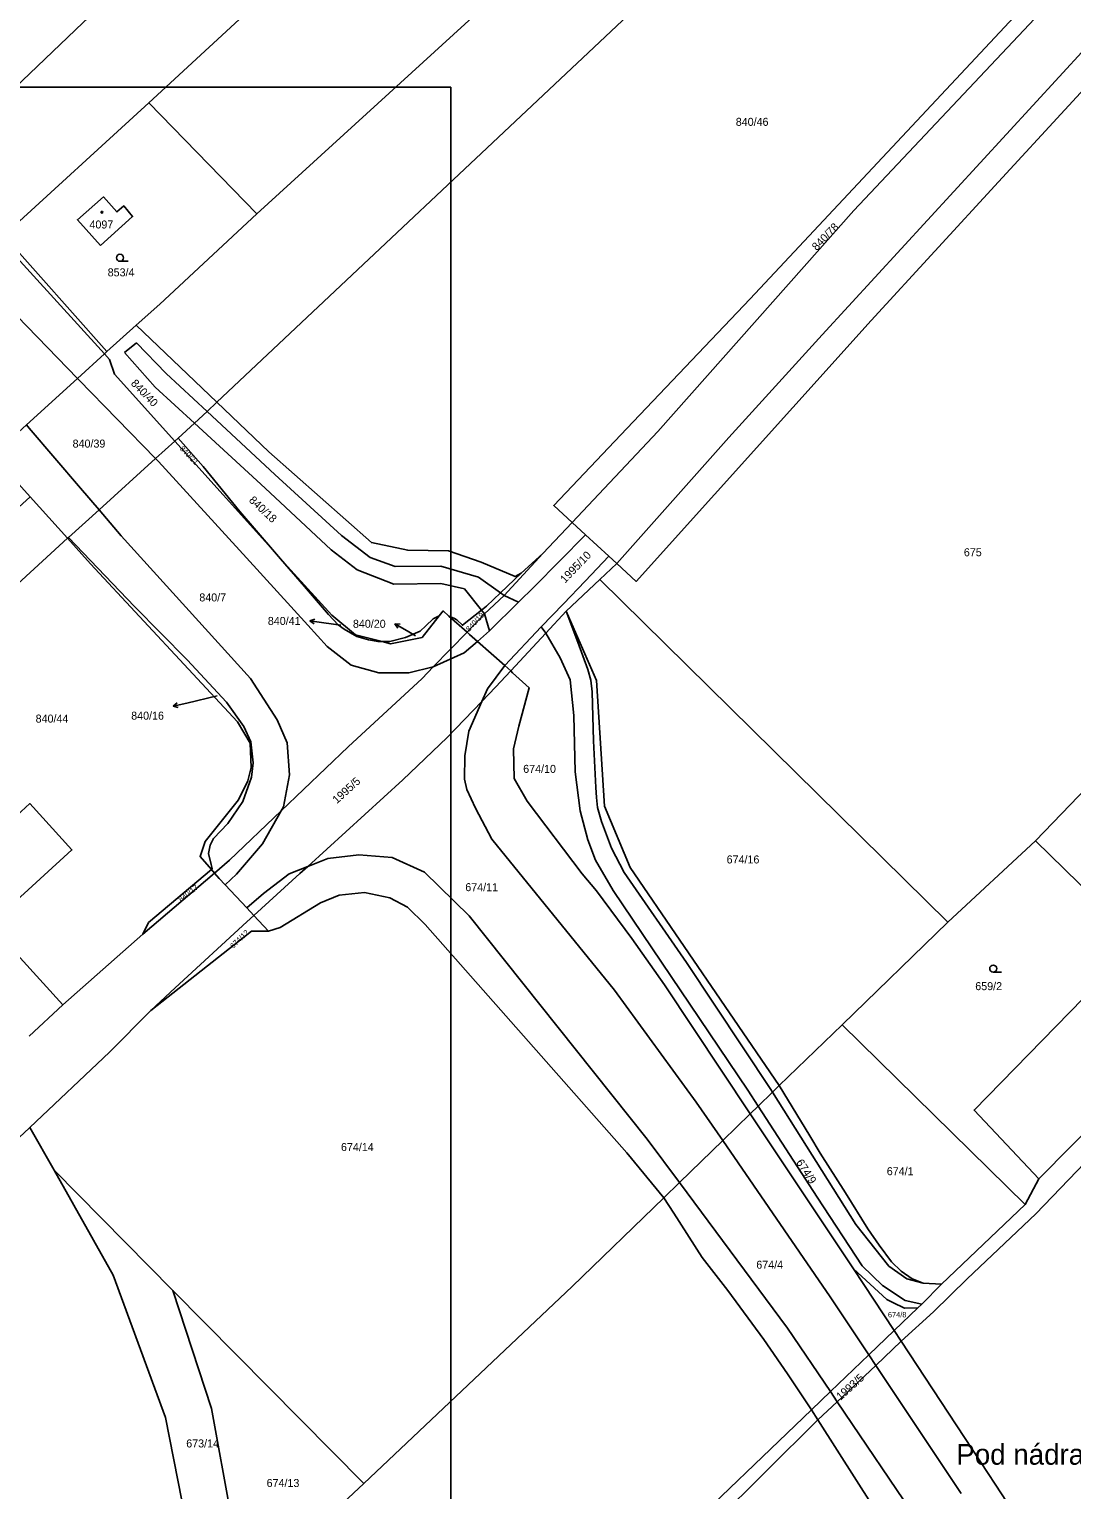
# Model space of a CAD drawing. Extents: x -679220 to -673243, y -1075091 to -1066557.
# Drawn here: x -675714.5 to -675493.1, y -1070797.9 to -1070487.7 of the extents above; entities that cross this region are included whole.
import ezdxf

# ---------------------------------------------------------------- set-up
doc = ezdxf.new("R2010")
doc.units = 0
for name, color, linetype in [('Default', 7, 'Continuous'), ('Hranice parcel', 7, 'Continuous'), ('Parcelní čísla', 7, 'Continuous'), ('Pop  PČ popisy', 7, 'Continuous'), ('Vnitřní kresba', 7, 'Continuous'), ('Značky budov', 7, 'Continuous'), ('Značky kultur', 7, 'Continuous')]:
    doc.layers.add(name, color=color, linetype=linetype)

msp = doc.modelspace()

# ---------------------------------------------------------------- linework, layer by layer
at = {"layer": 'Default'}
msp.add_lwpolyline([(-675625, -1070500), (-675625, -1071000), (-676250, -1071000), (-676250, -1070500)], close=True, dxfattribs=at)
at = {"layer": 'Hranice parcel'}
for p, q in [((-675719.89, -1070531.5), (-675689.12, -1070503.34)), ((-675689.12, -1070503.34), (-675666.17, -1070526.91)), ((-675719.89, -1070531.5), (-675698.01, -1070556.17)), ((-675698.01, -1070556.17), (-675691.78, -1070550.55)), ((-675691.78, -1070550.55), (-675674.65, -1070566.93)), ((-675698.01, -1070556.17), (-675698.54, -1070556.64)), ((-675683.58, -1070575.2), (-675682.86, -1070574.55)), ((-675662.43, -1070598.68), (-675683.58, -1070575.2)), ((-675714.34, -1070586.99), (-675764.02, -1070632.5)), ((-675714.34, -1070586.99), (-675706.38, -1070595.82)), ((-675605.46, -1070599.07), (-675599.22, -1070592.44)), ((-675706.38, -1070595.82), (-675756.25, -1070641.38)), ((-675706.16, -1070595.62), (-675706.38, -1070595.82)), ((-675661.14, -1070600.17), (-675662.43, -1070598.68)), ((-675610.01, -1070603.21), (-675605.46, -1070599.07)), ((-675589.74, -1070601.16), (-675593.33, -1070604.55)), ((-675600.5, -1070611.32), (-675593.33, -1070604.55)), ((-675593.33, -1070604.55), (-675519.43, -1070677.33)), ((-675621.54, -1070615.74), (-675625.38, -1070612.33)), ((-675480.33, -1070638.77), (-675500.85, -1070660.1)), ((-675756.25, -1070641.38), (-675707.37, -1070694.92)), ((-675500.85, -1070660.1), (-675519.43, -1070677.33)), ((-675675.83, -1070666.14), (-675675.15, -1070666.91)), ((-675675.15, -1070666.91), (-675690.37, -1070679.9)), ((-675666.82, -1070675.92), (-675663.73, -1070679.25)), ((-675500.08, -1070731.87), (-675444.05, -1070675)), ((-675519.43, -1070677.33), (-675541.87, -1070699.15)), ((-675690.37, -1070679.9), (-675707.37, -1070694.92)), ((-675707.37, -1070694.92), (-675714.53, -1070701.58)), ((-675541.87, -1070699.15), (-675555.23, -1070712.08)), ((-675541.87, -1070699.15), (-675502.99, -1070737.3)), ((-675539.48, -1070751.01), (-675561.38, -1070718.06)), ((-675709.25, -1070730.03), (-675714.36, -1070720.98)), ((-675709.25, -1070730.03), (-675684.02, -1070755.57)), ((-675502.99, -1070737.3), (-675500.08, -1070731.87)), ((-675520.76, -1070754.27), (-675502.99, -1070737.3)), ((-675530.81, -1070764.08), (-675539.48, -1070751.01)), ((-675684.02, -1070755.57), (-675643.49, -1070796.6)), ((-675525.82, -1070759.3), (-675530.81, -1070764.08)), ((-675530.81, -1070764.08), (-675529.32, -1070766.38)), ((-675548.39, -1070780.9), (-675547.02, -1070783.06)), ((-675577.67, -1070813.47), (-675547.02, -1070783.06)), ((-675643.49, -1070796.6), (-675670.19, -1070821.44))]:
    msp.add_line(p, q, dxfattribs=at)
for points in [[(-675154.64, -1070139.94), (-675218.44, -1070203.99), (-675279.04, -1070267.06), (-675309.09, -1070300.78), (-675315.61, -1070308.75), (-675332.45, -1070327.73), (-675378.56, -1070376.44), (-675450.54, -1070450.18), (-675484.64, -1070485.61), (-675546.13, -1070552.58), (-675565.97, -1070574.41), (-675589.74, -1070601.16)], [(-675553.11, -1070345.15), (-675628.04, -1070415.79), (-675703.15, -1070486.36), (-675735.32, -1070517.06)], [(-675535.53, -1070361.43), (-675612.26, -1070432.34), (-675689.12, -1070503.34)], [(-675511.94, -1070386.09), (-675589.07, -1070456.49), (-675666.17, -1070526.91)], [(-675499.88, -1070402.21), (-675587.38, -1070484.74), (-675674.65, -1070566.93)], [(-675599.22, -1070592.44), (-675603.11, -1070588.87), (-675587.6, -1070572.49), (-675561.39, -1070544.97), (-675513.58, -1070493.84), (-675494.12, -1070472.98), (-675473.9, -1070451.47), (-675463.84, -1070441.28)], [(-675461.04, -1070444.32), (-675465.19, -1070448.45), (-675482.7, -1070466.28), (-675497.51, -1070481.72), (-675539.41, -1070526.19), (-675581.05, -1070573.12), (-675599.22, -1070592.44)], [(-675480.5, -1070489.52), (-675508.71, -1070520.07), (-675535.75, -1070549.54), (-675585.62, -1070604.96), (-675589.74, -1070601.16)], [(-675699.37, -1070533.63), (-675704.29, -1070528.17), (-675698.73, -1070523.3), (-675695.88, -1070526.5), (-675694.44, -1070525.22), (-675692.55, -1070527.48), (-675699.37, -1070533.63)], [(-675666.17, -1070526.91), (-675686.8, -1070546.07), (-675691.78, -1070550.55)], [(-675698.54, -1070556.64), (-675714.29, -1070539.26), (-675720.74, -1070532.28)], [(-675722.11, -1070578.12), (-675715.1, -1070571.73), (-675704.24, -1070561.84), (-675698.54, -1070556.64)], [(-675683.58, -1070575.2), (-675696.4, -1070560.98), (-675697.5, -1070557.85), (-675698.54, -1070556.64)], [(-675674.65, -1070566.93), (-675676.76, -1070568.89), (-675679.44, -1070571.38), (-675682.86, -1070574.55)], [(-675674.65, -1070566.93), (-675663.61, -1070577.48), (-675641.86, -1070596.72), (-675634.14, -1070598.34), (-675625.47, -1070598.48), (-675618.54, -1070600.87), (-675611.34, -1070603.96), (-675610.01, -1070603.21)], [(-675683.58, -1070575.2), (-675687.67, -1070578.9), (-675699.68, -1070589.76), (-675706.16, -1070595.62)], [(-675682.86, -1070574.55), (-675677.57, -1070580.6), (-675669.81, -1070590.13), (-675662.43, -1070598.68)], [(-675722.83, -1070578.78), (-675720.5, -1070580.16), (-675714.34, -1070586.99)], [(-675589.74, -1070601.16), (-675591.44, -1070599.6), (-675596.38, -1070595.05), (-675599.22, -1070592.44)], [(-675706.38, -1070595.82), (-675701.47, -1070601.26), (-675670.27, -1070634.77), (-675667.58, -1070639.31), (-675667.36, -1070644.52), (-675668.11, -1070647.35), (-675670.1, -1070651.4), (-675677.15, -1070660.24), (-675678.23, -1070663.4), (-675675.83, -1070666.14)], [(-675706.16, -1070595.62), (-675692.14, -1070610.29), (-675680.95, -1070621.66), (-675672.59, -1070630.61), (-675668.92, -1070635.77), (-675667.44, -1070639.07), (-675666.96, -1070643.54), (-675667.33, -1070646.58), (-675669.16, -1070651.74), (-675672.33, -1070656.38), (-675675.36, -1070659.55), (-675676.1, -1070661.02), (-675676.41, -1070662.8), (-675675.88, -1070665.11), (-675675.63, -1070665.97), (-675675.83, -1070666.14)], [(-675529.32, -1070766.38), (-675522.45, -1070760.11), (-675515.35, -1070753.11), (-675500.74, -1070739.29), (-675434.49, -1070670.36), (-675366.71, -1070598.17)], [(-675661.14, -1070600.17), (-675650.27, -1070612.17), (-675645.2, -1070616.3), (-675639.59, -1070617.76)], [(-675639.59, -1070617.76), (-675640.43, -1070617.77), (-675642.47, -1070617.35), (-675644.91, -1070616.65), (-675647.65, -1070615.1), (-675648.91, -1070614.19), (-675650.97, -1070611.97), (-675656.08, -1070606.09), (-675661.14, -1070600.17)], [(-675621.54, -1070615.74), (-675617.83, -1070611.83), (-675613.62, -1070607.99), (-675605.46, -1070599.07)], [(-675625.38, -1070612.33), (-675624.33, -1070612.77), (-675623.68, -1070613.16), (-675622.51, -1070614.3), (-675618.45, -1070611.07), (-675617.4, -1070610.24), (-675614.42, -1070607.41), (-675610.01, -1070603.21)], [(-675639.59, -1070617.76), (-675637.93, -1070617.71), (-675634.58, -1070616.91), (-675631.52, -1070615.52), (-675630.26, -1070614.4), (-675628.73, -1070612.9), (-675627.45, -1070612.32)], [(-675627.45, -1070612.32), (-675631.07, -1070616.9), (-675637.76, -1070618.23), (-675639.59, -1070617.76)], [(-675625.38, -1070612.33), (-675626.6, -1070611.24), (-675627.45, -1070612.32)], [(-675600.5, -1070611.32), (-675604.79, -1070615.94), (-675612.27, -1070623.99)], [(-675555.23, -1070712.08), (-675586.9, -1070665.75), (-675592.33, -1070652.72), (-675594.02, -1070626.03), (-675600.5, -1070611.32)], [(-675675.15, -1070666.91), (-675671.98, -1070664.21), (-675661.03, -1070653.72), (-675646.81, -1070640.09), (-675631.08, -1070625.63), (-675628.71, -1070623.14), (-675621.54, -1070615.74)], [(-675612.27, -1070623.99), (-675613.49, -1070622.83), (-675619.33, -1070617.73), (-675621.03, -1070616.22), (-675621.54, -1070615.74)], [(-675666.82, -1070675.92), (-675657.03, -1070667.02), (-675655.38, -1070665.52), (-675635.16, -1070647.15), (-675625.73, -1070638.16), (-675618.38, -1070630.48), (-675615.5, -1070627.47), (-675612.27, -1070623.99)], [(-675612.27, -1070623.99), (-675611.87, -1070624.37), (-675608.34, -1070627.61), (-675610.57, -1070635.74), (-675611.67, -1070640.51), (-675611.56, -1070646.87), (-675608.8, -1070651.65), (-675597.07, -1070667.11), (-675594.05, -1070670.71), (-675586.55, -1070680.79), (-675579.62, -1070690.66), (-675561.38, -1070718.06)], [(-675718.03, -1070655.57), (-675714.35, -1070652.17), (-675705.43, -1070662.02), (-675718.91, -1070674.29), (-675741.9, -1070648.98), (-675730.66, -1070638.74), (-675723.1, -1070647.03), (-675724.58, -1070648.34), (-675718.03, -1070655.57)], [(-675480.33, -1070638.77), (-675465.39, -1070654.43), (-675485.37, -1070675.18), (-675500.85, -1070660.1)], [(-675500.08, -1070731.87), (-675513.87, -1070717.25), (-675458.82, -1070660.93), (-675444.05, -1070675)], [(-675675.83, -1070666.14), (-675689.17, -1070677.45), (-675690.37, -1070679.9)], [(-675666.82, -1070675.92), (-675668.32, -1070674.29), (-675672.88, -1070669.4), (-675674.15, -1070668.05), (-675675.15, -1070666.91)], [(-675579.75, -1070735.91), (-675587.6, -1070726.38), (-675630.44, -1070677.88), (-675634.18, -1070674.18), (-675637.95, -1070672.18), (-675643.34, -1070671.03), (-675648.66, -1070671.62), (-675652.65, -1070673.26), (-675661.23, -1070678.47), (-675663.73, -1070679.25)], [(-675688.66, -1070696.12), (-675683.54, -1070691.3), (-675668.33, -1070677.29), (-675666.82, -1070675.92)], [(-675663.73, -1070679.25), (-675667.29, -1070679.27), (-675688.66, -1070696.12)], [(-675714.36, -1070720.98), (-675697.48, -1070704.96), (-675688.66, -1070696.12)], [(-675561.38, -1070718.06), (-675559.72, -1070716.45), (-675556.64, -1070713.46), (-675555.23, -1070712.08)], [(-675555.23, -1070712.08), (-675548.76, -1070722.74), (-675546.55, -1070726.44), (-675541.19, -1070734.85), (-675536.46, -1070742.5), (-675534.05, -1070745.95), (-675531.4, -1070749.5), (-675529.34, -1070751.48), (-675527, -1070753.11), (-675524.66, -1070754.06), (-675520.76, -1070754.27)], [(-675561.38, -1070718.06), (-675567.25, -1070723.76), (-675576.43, -1070732.68), (-675579.75, -1070735.91)], [(-675714.36, -1070720.98), (-675715.65, -1070722.2), (-675794.22, -1070793.65)], [(-675682.11, -1070800.18), (-675685.58, -1070782.53), (-675696.66, -1070752.34), (-675709.25, -1070730.03)], [(-675643.49, -1070796.6), (-675599.21, -1070754.72), (-675579.75, -1070735.91)], [(-675548.39, -1070780.9), (-675553.49, -1070773.28), (-675558.48, -1070765.96), (-675566.17, -1070755.56), (-675571.59, -1070748.61), (-675577.62, -1070739.15), (-675579.75, -1070735.91)], [(-675525.82, -1070759.3), (-675528.64, -1070759.33), (-675531.12, -1070758.16), (-675532.38, -1070757.48), (-675539.48, -1070751.01)], [(-675670.19, -1070821.44), (-675671.61, -1070803.61), (-675675.78, -1070780.64), (-675684.02, -1070755.57)], [(-675520.76, -1070754.27), (-675524.99, -1070758.48), (-675525.82, -1070759.3)], [(-675548.39, -1070780.9), (-675544.38, -1070777.06), (-675536.24, -1070769.28), (-675530.81, -1070764.08)], [(-675547.02, -1070783.06), (-675542.93, -1070779.21), (-675534.76, -1070771.5), (-675529.32, -1070766.38)], [(-675529.32, -1070766.38), (-675510.86, -1070794.48), (-675509.4, -1070796.75), (-675482.69, -1070837.53), (-675462.08, -1070871.93)], [(-675674.88, -1070900.13), (-675654.92, -1070881.59), (-675607.4, -1070837.58), (-675548.39, -1070780.9)], [(-675547.02, -1070783.06), (-675531.14, -1070808.03), (-675506.69, -1070850.75), (-675483.42, -1070894.68)]]:
    msp.add_lwpolyline(points, dxfattribs=at)
at = {"layer": 'Pop  PČ popisy'}
for p, q in [((-675654.94, -1070613.35), (-675653.88, -1070613)), ((-675651.97, -1070613.77), (-675654.94, -1070613.35)), ((-675654.94, -1070613.35), (-675654.02, -1070613.99)), ((-675648.32, -1070614.27), (-675651.97, -1070613.77)), ((-675634.28, -1070615.48), (-675636.88, -1070613.98)), ((-675636.88, -1070613.98), (-675635.76, -1070614.05)), ((-675636.88, -1070613.98), (-675636.26, -1070614.91)), ((-675632.48, -1070616.53), (-675634.28, -1070615.48)), ((-675674.58, -1070629.31), (-675681.05, -1070630.81)), ((-675683.97, -1070631.49), (-675683.11, -1070630.77)), ((-675681.05, -1070630.81), (-675683.97, -1070631.49)), ((-675683.97, -1070631.49), (-675682.89, -1070631.75))]:
    msp.add_line(p, q, dxfattribs=at)
at = {"layer": 'Vnitřní kresba'}
for p, q in [((-675704.24, -1070561.84), (-675727.19, -1070538.35)), ((-675691.72, -1070554.33), (-675694.25, -1070556.38)), ((-675685.45, -1070560.81), (-675691.72, -1070554.33)), ((-675694.25, -1070556.38), (-675687.77, -1070563.75)), ((-675676.76, -1070568.89), (-675685.45, -1070560.81)), ((-675703.95, -1070562.14), (-675704.24, -1070561.84)), ((-675687.67, -1070578.9), (-675703.95, -1070562.14)), ((-675687.77, -1070563.75), (-675679.44, -1070571.38)), ((-675662.36, -1070582.27), (-675676.76, -1070568.89)), ((-675715.1, -1070571.73), (-675714.5, -1070572.43)), ((-675714.5, -1070572.43), (-675703.61, -1070585.16)), ((-675679.44, -1070571.38), (-675664.38, -1070585.18)), ((-675687.09, -1070579.5), (-675687.67, -1070578.9)), ((-675668.35, -1070599.99), (-675687.09, -1070579.5)), ((-675648.19, -1070595.21), (-675662.36, -1070582.27)), ((-675703.61, -1070585.16), (-675699.68, -1070589.76)), ((-675664.38, -1070585.18), (-675650.37, -1070598.28)), ((-675699.68, -1070589.76), (-675694.96, -1070595.28)), ((-675694.96, -1070595.28), (-675667.49, -1070625.57)), ((-675642.11, -1070599.91), (-675648.19, -1070595.21)), ((-675596.38, -1070595.05), (-675607.28, -1070606.14)), ((-675650.37, -1070598.28), (-675644.88, -1070602.48)), ((-675655.36, -1070614.27), (-675668.35, -1070599.99)), ((-675636.83, -1070601.79), (-675642.11, -1070599.91)), ((-675591.44, -1070599.6), (-675596.46, -1070604.93)), ((-675644.88, -1070602.48), (-675637.12, -1070605.56)), ((-675627.12, -1070601.76), (-675636.83, -1070601.79)), ((-675619.07, -1070604.05), (-675627.12, -1070601.76)), ((-675614.42, -1070607.41), (-675619.07, -1070604.05)), ((-675637.12, -1070605.56), (-675627.1, -1070605.4)), ((-675627.1, -1070605.4), (-675622.09, -1070606.57)), ((-675622.09, -1070606.57), (-675618.45, -1070611.07)), ((-675613.62, -1070607.99), (-675614.42, -1070607.41)), ((-675607.28, -1070606.14), (-675610.58, -1070609.38)), ((-675601.04, -1070609.71), (-675596.46, -1070604.93)), ((-675610.58, -1070609.38), (-675616.75, -1070615.47)), ((-675610.58, -1070609.38), (-675613.62, -1070607.99)), ((-675605.78, -1070614.65), (-675601.04, -1070609.71)), ((-675618.45, -1070611.07), (-675617.83, -1070611.83)), ((-675617.83, -1070611.83), (-675616.75, -1070615.47)), ((-675600.5, -1070611.32), (-675598.03, -1070617.87)), ((-675651.25, -1070618.82), (-675655.36, -1070614.27)), ((-675616.75, -1070615.47), (-675619.33, -1070617.73)), ((-675613.49, -1070622.83), (-675605.78, -1070614.65)), ((-675605.78, -1070614.65), (-675604.79, -1070615.94)), ((-675604.79, -1070615.94), (-675601.77, -1070621.22)), ((-675646.15, -1070622.76), (-675651.25, -1070618.82)), ((-675619.33, -1070617.73), (-675622.13, -1070620.17)), ((-675598.03, -1070617.87), (-675595.87, -1070623.65)), ((-675640.25, -1070624.42), (-675646.15, -1070622.76)), ((-675628.71, -1070623.14), (-675633.89, -1070624.38)), ((-675622.13, -1070620.17), (-675628.71, -1070623.14)), ((-675617.2, -1070627.82), (-675613.49, -1070622.83)), ((-675601.77, -1070621.22), (-675599.65, -1070625.91)), ((-675667.49, -1070625.57), (-675661.83, -1070634.4)), ((-675633.89, -1070624.38), (-675640.25, -1070624.42)), ((-675599.65, -1070625.91), (-675598.86, -1070633.42)), ((-675595.87, -1070623.65), (-675595.22, -1070625.92)), ((-675595.22, -1070625.92), (-675595, -1070628.41)), ((-675618.38, -1070630.48), (-675617.2, -1070627.82)), ((-675595, -1070628.41), (-675594.65, -1070638.82)), ((-675621.18, -1070636.8), (-675618.38, -1070630.48)), ((-675661.83, -1070634.4), (-675659.75, -1070639.28)), ((-675598.86, -1070633.42), (-675598.59, -1070645.43)), ((-675622.02, -1070642.05), (-675621.18, -1070636.8)), ((-675659.75, -1070639.28), (-675659.25, -1070646.08)), ((-675594.65, -1070638.82), (-675594.18, -1070648.78)), ((-675622.09, -1070646.96), (-675622.02, -1070642.05)), ((-675659.25, -1070646.08), (-675660.52, -1070652.82)), ((-675621.59, -1070649.15), (-675622.09, -1070646.96)), ((-675598.59, -1070645.43), (-675597.5, -1070653.72)), ((-675619.71, -1070653.16), (-675621.59, -1070649.15)), ((-675594.18, -1070648.78), (-675594.05, -1070650.89)), ((-675594.05, -1070650.89), (-675593.81, -1070652.97)), ((-675661.03, -1070653.72), (-675665.01, -1070660.71)), ((-675660.52, -1070652.82), (-675661.03, -1070653.72)), ((-675616.26, -1070659.69), (-675619.71, -1070653.16)), ((-675597.5, -1070653.72), (-675595.87, -1070659.85)), ((-675593.81, -1070652.97), (-675593.01, -1070655.99)), ((-675593.01, -1070655.99), (-675590.89, -1070661.63)), ((-675590.24, -1070691.82), (-675616.26, -1070659.69)), ((-675595.87, -1070659.85), (-675594.28, -1070664.15)), ((-675665.01, -1070660.71), (-675670.47, -1070667.17)), ((-675651.13, -1070663.82), (-675644.52, -1070663.05)), ((-675644.52, -1070663.05), (-675637.47, -1070663.65)), ((-675590.89, -1070661.63), (-675588.18, -1070666.77)), ((-675659.31, -1070667.09), (-675655.38, -1070665.52)), ((-675655.38, -1070665.52), (-675651.13, -1070663.82)), ((-675637.47, -1070663.65), (-675630.57, -1070666.74)), ((-675594.28, -1070664.15), (-675590.48, -1070670.62)), ((-675670.47, -1070667.17), (-675672.88, -1070669.4)), ((-675664.74, -1070671.26), (-675659.31, -1070667.09)), ((-675630.57, -1070666.74), (-675621.09, -1070676.03)), ((-675588.18, -1070666.77), (-675574.94, -1070685.95)), ((-675668.32, -1070674.29), (-675664.74, -1070671.26)), ((-675590.48, -1070670.62), (-675561.93, -1070713.05)), ((-675621.09, -1070676.03), (-675583.28, -1070723.44)), ((-675557, -1070712.89), (-675574.94, -1070685.95)), ((-675572.85, -1070715.6), (-675590.24, -1070691.82)), ((-675561.93, -1070713.05), (-675559.72, -1070716.45)), ((-675556.64, -1070713.46), (-675557, -1070712.89)), ((-675567.25, -1070723.76), (-675572.85, -1070715.6)), ((-675539, -1070741.57), (-675556.64, -1070713.46)), ((-675559.72, -1070716.45), (-675547.21, -1070735.73)), ((-675583.28, -1070723.44), (-675576.43, -1070732.68)), ((-675544.46, -1070756.95), (-675567.25, -1070723.76)), ((-675576.43, -1070732.68), (-675553.48, -1070763.62)), ((-675547.21, -1070735.73), (-675537.61, -1070750.37)), ((-675531.99, -1070750.43), (-675539, -1070741.57)), ((-675537.61, -1070750.37), (-675533.3, -1070754.56)), ((-675528.16, -1070753.08), (-675531.99, -1070750.43)), ((-675528.16, -1070753.08), (-675524.66, -1070754.06)), ((-675533.3, -1070754.56), (-675528.49, -1070757.7)), ((-675536.24, -1070769.28), (-675544.46, -1070756.95)), ((-675528.49, -1070757.7), (-675524.99, -1070758.48)), ((-675553.48, -1070763.62), (-675544.38, -1070777.06)), ((-675534.76, -1070771.5), (-675536.24, -1070769.28)), ((-675516.59, -1070798.74), (-675534.76, -1070771.5)), ((-675544.38, -1070777.06), (-675542.93, -1070779.21)), ((-675542.93, -1070779.21), (-675525.55, -1070804.88))]:
    msp.add_line(p, q, dxfattribs=at)
at = {"layer": 'Značky budov'}
msp.add_circle((-675699.08, -1070526.56), 0.175, dxfattribs=at)
at = {"layer": 'Značky kultur'}
for p, q in [((-675695.24, -1070536.98), (-675693.49, -1070536.98)), ((-675509.8, -1070687.97), (-675508.05, -1070687.97))]:
    msp.add_line(p, q, dxfattribs=at)
for centre in [(-675695.24, -1070536.23), (-675509.8, -1070687.22)]:
    msp.add_circle(centre, 0.75, dxfattribs=at)

# ---------------------------------------------------------------- texts
at = {"layer": 'Parcelní čísla'}
for s, height, p in [('840/46', 1.7, (-675564.47, -1070508.21)), ('4097', 1.7, (-675701.72, -1070530.01)), ('853/4', 1.7, (-675697.85, -1070540.18)), ('840/39', 1.7, (-675705.3, -1070576.55)), ('675', 1.7, (-675516.03, -1070599.63)), ('840/7', 1.7, (-675678.39, -1070609.23)), ('840/41', 1.7, (-675663.84, -1070614.22)), ('840/20', 1.7, (-675645.77, -1070614.82)), ('840/16', 1.7, (-675692.86, -1070634.34)), ('840/44', 1.7, (-675713.15, -1070634.96)), ('674/10', 1.7, (-675609.61, -1070645.64)), ('674/16', 1.7, (-675566.41, -1070664.88)), ('674/11', 1.7, (-675621.91, -1070670.77)), ('659/2', 1.7, (-675513.61, -1070691.79)), ('674/14', 1.7, (-675648.31, -1070725.97)), ('674/1', 1.7, (-675532.4, -1070731.1)), ('674/4', 1.7, (-675560.11, -1070750.96)), ('674/8', 1.14, (-675532.16, -1070761.29)), ('673/14', 1.7, (-675681.17, -1070788.92)), ('674/13', 1.7, (-675664.1, -1070797.32))]:
    msp.add_text(s, height=height, dxfattribs=at).set_placement(p)
for s, height, rotation, p in [('840/78', 1.7, 46, (-675547.28, -1070534.84)), ('840/40', 1.7, 314, (-675693.05, -1070563.03)), ('840/21', 1.14, 314, (-675682.63, -1070576.87)), ('840/18', 1.7, 317, (-675667.99, -1070587.91)), ('1995/10', 1.7, 46, (-675600.73, -1070605.46)), ('840/19', 1.14, 47, (-675621.08, -1070615.74)), ('1995/5', 1.7, 42, (-675649.18, -1070652.29)), ('840/17', 1.14, 38, (-675682.31, -1070673.14)), ('674/12', 1.14, 44, (-675671.2, -1070683.01)), ('674/9', 1.7, 303, (-675551.73, -1070728.37)), ('1993/5', 1.7, 42, (-675542.21, -1070779.01))]:
    msp.add_text(s, height=height, rotation=rotation, dxfattribs=at).set_placement(p)
at = {"layer": 'Pop  PČ popisy'}
msp.add_text('Pod nádražím', height=4.4, dxfattribs=at).set_placement((-675517.64, -1070792.59))

doc.saveas('drawing.dxf')
